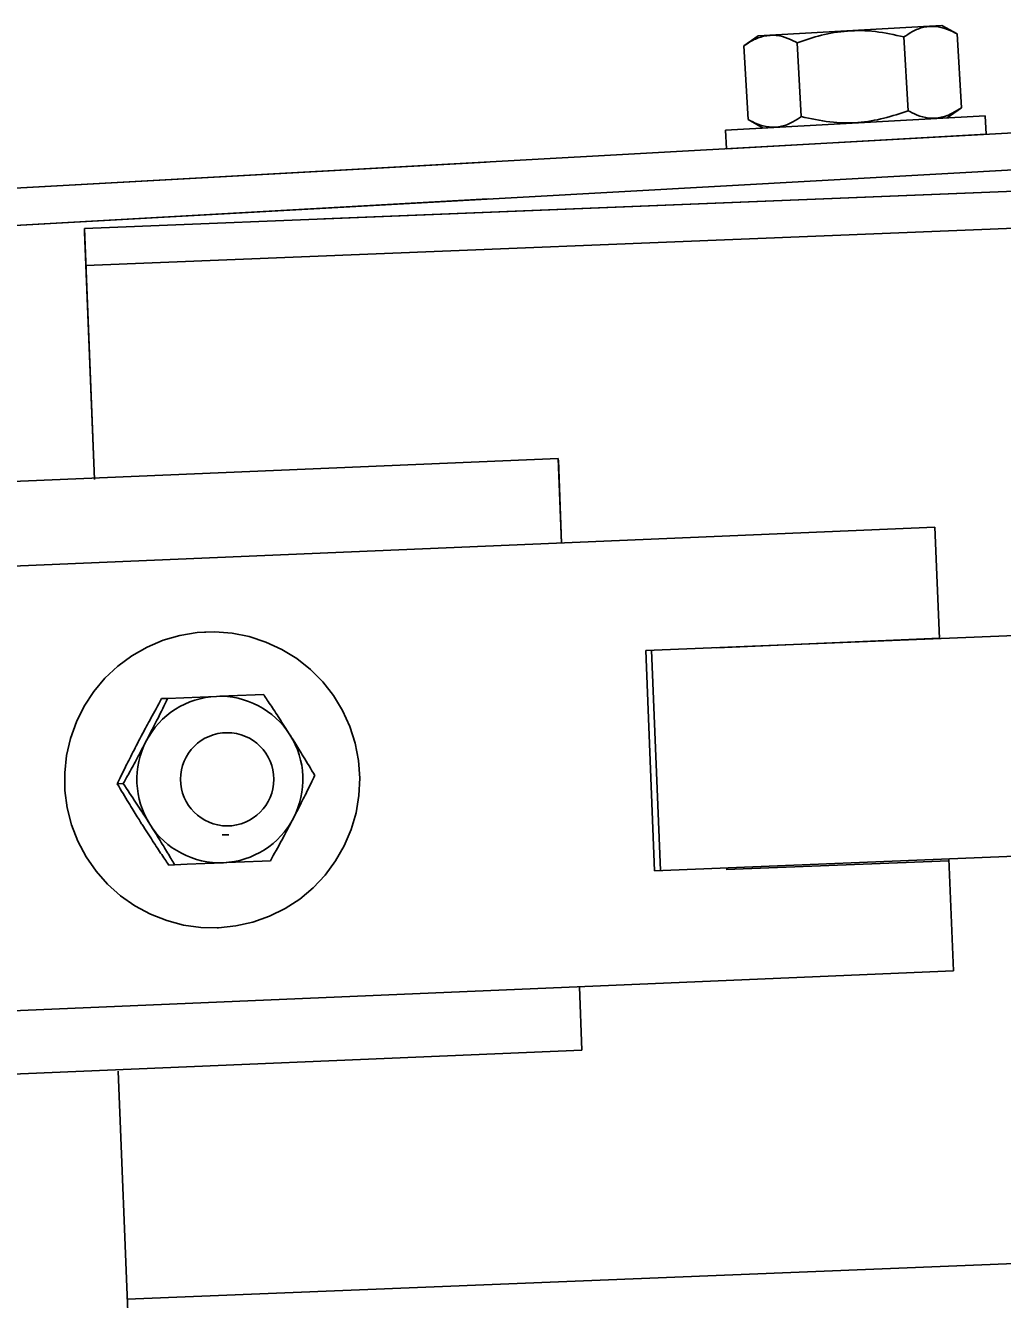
# Model space of a CAD drawing. Extents: x 9538 to 81668, y 7600 to 11751.
# Drawn here: x 25891.51 to 25897.01, y 9745.47 to 9752.64 of the extents above; entities that cross this region are included whole.
import ezdxf

# ---------------------------------------------------------------- set-up
doc = ezdxf.new("R2010")
doc.units = 0
doc.layers.add('dsnStdTable', color=7, linetype='Continuous')

msp = doc.modelspace()

# ---------------------------------------------------------------- linework, layer by layer
at = {"layer": 'dsnStdTable'}
for p, q in [((25895.6385, 9752.5858), (25896.6037, 9752.6395)), ((25895.6385, 9752.5858), (25896.6037, 9752.6395)), ((25896.6037, 9752.6395), (25896.673, 9752.6434)), ((25896.6037, 9752.6395), (25896.673, 9752.6434)), ((25896.7591, 9752.5956), (25896.673, 9752.6434)), ((25896.7591, 9752.5956), (25896.673, 9752.6434)), ((25895.6385, 9752.5858), (25895.5582, 9752.5287)), ((25895.6385, 9752.5858), (25895.5582, 9752.5287)), ((25895.5813, 9752.1136), (25895.5582, 9752.5287)), ((25895.5813, 9752.1136), (25895.5582, 9752.5287)), ((25895.8815, 9752.1303), (25895.8584, 9752.5455)), ((25895.8815, 9752.1303), (25895.8584, 9752.5455)), ((25896.482, 9752.1637), (25896.4589, 9752.5789)), ((25896.482, 9752.1637), (25896.4589, 9752.5789)), ((25896.7822, 9752.1804), (25896.7591, 9752.5956)), ((25896.7822, 9752.1804), (25896.7591, 9752.5956)), ((25896.702, 9752.1234), (25896.7822, 9752.1804)), ((25896.702, 9752.1234), (25896.7822, 9752.1804)), ((25896.9154, 9752.1353), (25895.4541, 9752.0539)), ((25896.9154, 9752.1353), (25895.4541, 9752.0539)), ((25895.6674, 9752.0658), (25895.5813, 9752.1136)), ((25895.6674, 9752.0658), (25895.5813, 9752.1136)), ((25896.9154, 9752.1353), (25896.9212, 9752.0311)), ((25896.9154, 9752.1353), (25896.9212, 9752.0311)), ((25864.344, 9750.2172), (25897.9616, 9752.089)), ((25895.4541, 9752.0539), (25895.4599, 9751.9497)), ((25895.4541, 9752.0539), (25895.4599, 9751.9497)), ((25895.4599, 9751.9497), (25896.9212, 9752.0311)), ((25895.4599, 9751.9497), (25896.9212, 9752.0311)), ((25864.344, 9750.2172), (25894.1067, 9751.8744)), ((25864.3556, 9750.0092), (25897.9732, 9751.881)), ((25891.8457, 9751.5002), (25898.7692, 9751.7771)), ((25893.1933, 9751.5541), (25898.7692, 9751.7771)), ((25864.3556, 9750.0092), (25894.1182, 9751.6664)), ((25891.854, 9751.292), (25898.7775, 9751.569)), ((25891.854, 9751.292), (25898.7775, 9751.569)), ((25891.9023, 9750.0861), (25891.8457, 9751.5002)), ((25891.9023, 9750.0861), (25891.8466, 9751.4789)), ((25870.0914, 9749.1745), (25894.5133, 9750.2047)), ((25894.5324, 9749.7287), (25894.5133, 9750.2047)), ((25894.5324, 9749.7287), (25894.5137, 9750.1963)), ((25896.6329, 9749.8175), (25884.188, 9749.2915)), ((25896.6329, 9749.8175), (25884.188, 9749.2915)), ((25896.6593, 9749.1907), (25896.6329, 9749.8175)), ((25896.6593, 9749.1907), (25896.6329, 9749.8175)), ((25895.006, 9749.1246), (25898.8691, 9749.2791)), ((25895.006, 9749.1246), (25898.8691, 9749.2791)), ((25892.53, 9749.2282), (25892.5236, 9749.2279)), ((25892.53, 9749.2282), (25892.5236, 9749.2279)), ((25895.4059, 9749.1392), (25896.6591, 9749.193)), ((25895.4059, 9749.1392), (25896.6591, 9749.193)), ((25895.0556, 9747.8839), (25895.006, 9749.1246)), ((25895.0556, 9747.8839), (25895.006, 9749.1246)), ((25895.0883, 9747.8852), (25895.0386, 9749.1259)), ((25895.0883, 9747.8852), (25895.0386, 9749.1259)), ((25892.3144, 9748.8542), (25892.2808, 9748.8528)), ((25892.3144, 9748.8542), (25892.2808, 9748.8528)), ((25892.3144, 9748.8542), (25892.5888, 9748.8658)), ((25892.3144, 9748.8542), (25892.5888, 9748.8658)), ((25892.0646, 9748.3745), (25892.031, 9748.3731)), ((25892.0646, 9748.3745), (25892.031, 9748.3731)), ((25892.6217, 9748.0852), (25892.6595, 9748.0868)), ((25892.6217, 9748.0852), (25892.6595, 9748.0868)), ((25892.6217, 9748.0852), (25892.6218, 9748.0852)), ((25892.6217, 9748.0852), (25892.6218, 9748.0852)), ((25898.9187, 9748.0384), (25895.0556, 9747.8839)), ((25898.9187, 9748.0384), (25895.0556, 9747.8839)), ((25896.7116, 9747.9404), (25895.4583, 9747.8903)), ((25896.7116, 9747.9404), (25895.4583, 9747.8903)), ((25896.7383, 9747.3197), (25896.7117, 9747.9502)), ((25896.7383, 9747.3197), (25896.7117, 9747.9502)), ((25892.354, 9747.9175), (25892.3203, 9747.9161)), ((25892.354, 9747.9175), (25892.3203, 9747.9161)), ((25892.5938, 9747.5627), (25892.6003, 9747.563)), ((25892.5938, 9747.5627), (25892.6003, 9747.563)), ((25884.2879, 9746.7935), (25896.7383, 9747.3197)), ((25884.2879, 9746.7935), (25896.7383, 9747.3197)), ((25894.6465, 9746.874), (25894.6323, 9747.2307)), ((25870.2246, 9745.8438), (25894.6465, 9746.874)), ((25892.0355, 9746.7555), (25892.0952, 9745.2635)), ((25892.0355, 9746.7555), (25892.0952, 9745.2635)), ((25899.0103, 9745.7486), (25892.0869, 9745.4717)), ((25899.0103, 9745.7486), (25892.0869, 9745.4717))]:
    msp.add_line(p, q, dxfattribs=at)
for points in [[(25892.6982, 9747.573), (25892.6003, 9747.563), (25892.5019, 9747.5647), (25892.4043, 9747.5781), (25892.3091, 9747.6029), (25892.2174, 9747.6389), (25892.1306, 9747.6855), (25892.05, 9747.742), (25891.9765, 9747.8078), (25891.9113, 9747.8818), (25891.8552, 9747.963), (25891.8092, 9748.0502), (25891.7738, 9748.1424), (25891.7494, 9748.238), (25891.7366, 9748.3359), (25891.7353, 9748.4347), (25891.7457, 9748.5328), (25891.7676, 9748.6291), (25891.8007, 9748.7221), (25891.8445, 9748.8105), (25891.8985, 9748.893), (25891.9618, 9748.9686), (25892.0337, 9749.0361), (25892.1128, 9749.0947), (25892.1985, 9749.1434), (25892.2891, 9749.1817), (25892.3837, 9749.2089), (25892.4809, 9749.2247), (25892.5793, 9749.2288), (25892.6774, 9749.2213), (25892.774, 9749.2021), (25892.8677, 9749.1717), (25892.9571, 9749.1303), (25893.0409, 9749.0786), (25893.1182, 9749.0174), (25893.1876, 9748.9474), (25893.2483, 9748.8697), (25893.2994, 9748.7853), (25893.3402, 9748.6954), (25893.3702, 9748.6014), (25893.3888, 9748.5044), (25893.3959, 9748.4059), (25893.3913, 9748.3073), (25893.3751, 9748.2099), (25893.3475, 9748.1151), (25893.3091, 9748.0243), (25893.26, 9747.9387), (25893.2013, 9747.8595), (25893.1336, 9747.7878), (25893.058, 9747.7246), (25892.9754, 9747.6709), (25892.8871, 9747.6273), (25892.7943, 9747.5945), (25892.6982, 9747.573)], [(25892.6982, 9747.573), (25892.6003, 9747.563), (25892.5019, 9747.5647), (25892.4043, 9747.5781), (25892.3091, 9747.6029), (25892.2174, 9747.6389), (25892.1306, 9747.6855), (25892.05, 9747.742), (25891.9765, 9747.8078), (25891.9113, 9747.8818), (25891.8552, 9747.963), (25891.8092, 9748.0502), (25891.7738, 9748.1424), (25891.7494, 9748.238), (25891.7366, 9748.3359), (25891.7353, 9748.4347), (25891.7457, 9748.5328), (25891.7676, 9748.6291), (25891.8007, 9748.7221), (25891.8445, 9748.8105), (25891.8985, 9748.893), (25891.9618, 9748.9686), (25892.0337, 9749.0361), (25892.1128, 9749.0947), (25892.1985, 9749.1434), (25892.2891, 9749.1817), (25892.3837, 9749.2089), (25892.4809, 9749.2247), (25892.5793, 9749.2288), (25892.6774, 9749.2213), (25892.774, 9749.2021), (25892.8677, 9749.1717), (25892.9571, 9749.1303), (25893.0409, 9749.0786), (25893.1182, 9749.0174), (25893.1876, 9748.9474), (25893.2483, 9748.8697), (25893.2994, 9748.7853), (25893.3402, 9748.6954), (25893.3702, 9748.6014), (25893.3888, 9748.5044), (25893.3959, 9748.4059), (25893.3913, 9748.3073), (25893.3751, 9748.2099), (25893.3475, 9748.1151), (25893.3091, 9748.0243), (25893.26, 9747.9387), (25893.2013, 9747.8595), (25893.1336, 9747.7878), (25893.058, 9747.7246), (25892.9754, 9747.6709), (25892.8871, 9747.6273), (25892.7943, 9747.5945), (25892.6982, 9747.573)], [(25892.5888, 9748.8658), (25892.6074, 9748.8665), (25892.7082, 9748.8708), (25892.8071, 9748.875), (25892.8536, 9748.8769)], [(25892.5888, 9748.8658), (25892.6074, 9748.8665), (25892.7082, 9748.8708), (25892.8071, 9748.875), (25892.8536, 9748.8769)], [(25892.6284, 9747.9291), (25892.6469, 9747.9299), (25892.7477, 9747.9341), (25892.8466, 9747.9383), (25892.8931, 9747.9403)], [(25892.6284, 9747.9291), (25892.6469, 9747.9299), (25892.7477, 9747.9341), (25892.8466, 9747.9383), (25892.8931, 9747.9403)], [(25892.354, 9747.9175), (25892.4249, 9747.9205), (25892.5246, 9747.9247), (25892.6284, 9747.9291)], [(25892.354, 9747.9175), (25892.4249, 9747.9205), (25892.5246, 9747.9247), (25892.6284, 9747.9291)]]:
    msp.add_lwpolyline(points, dxfattribs=at)
msp.add_circle((25892.6497, 9748.3987), 0.2625, dxfattribs=at)
msp.add_circle((25892.6497, 9748.3987), 0.2625, dxfattribs=at)
for centre, radius, start, end in [((25892.6088, 9748.3992), 0.467, 92.44632, 152.5402), ((25892.6088, 9748.3992), 0.467, 92.44632, 152.5402), ((25892.6083, 9748.3992), 0.467, 32.28916, 92.38599), ((25892.6083, 9748.3992), 0.467, 32.28916, 92.38599), ((25892.6112, 9748.3975), 0.4699, 152.49415, 212.33566), ((25892.6112, 9748.3975), 0.4699, 152.49415, 212.33566), ((25892.6057, 9748.3973), 0.4702, 332.5251, 32.32384), ((25892.6057, 9748.3973), 0.4702, 332.5251, 32.32384), ((25892.6083, 9748.3959), 0.4672, 272.46346, 332.52306), ((25892.6083, 9748.3959), 0.4672, 272.46346, 332.52306), ((25892.609, 9748.3957), 0.467, 212.29513, 272.38959), ((25892.609, 9748.3957), 0.467, 212.29513, 272.38959)]:
    msp.add_arc(centre, radius, start, end, dxfattribs=at)
for points in [[(25896.4589, 9752.5789), (25896.4057, 9752.5907), (25896.2978, 9752.6146), (25896.14, 9752.6164), (25895.9918, 9752.5916), (25895.9032, 9752.561), (25895.8584, 9752.5455)], [(25896.4589, 9752.5789), (25896.4057, 9752.5907), (25896.2978, 9752.6146), (25896.14, 9752.6164), (25895.9918, 9752.5916), (25895.9032, 9752.561), (25895.8584, 9752.5455)], [(25896.7591, 9752.5956), (25896.7413, 9752.6048), (25896.7064, 9752.6227), (25896.6435, 9752.6401), (25896.5695, 9752.6378), (25896.506, 9752.6106), (25896.471, 9752.5871), (25896.4589, 9752.5789)], [(25896.7591, 9752.5956), (25896.7413, 9752.6048), (25896.7064, 9752.6227), (25896.6435, 9752.6401), (25896.5695, 9752.6378), (25896.506, 9752.6106), (25896.471, 9752.5871), (25896.4589, 9752.5789)], [(25895.5582, 9752.5287), (25895.5749, 9752.5398), (25895.6076, 9752.5615), (25895.6682, 9752.5858), (25895.742, 9752.5917), (25895.8081, 9752.5718), (25895.8455, 9752.5522), (25895.8585, 9752.5455)], [(25895.5582, 9752.5287), (25895.5749, 9752.5398), (25895.6076, 9752.5615), (25895.6682, 9752.5858), (25895.742, 9752.5917), (25895.8081, 9752.5718), (25895.8455, 9752.5522), (25895.8585, 9752.5455)], [(25896.482, 9752.1637), (25896.495, 9752.1569), (25896.5316, 9752.1378), (25896.5976, 9752.1176), (25896.6713, 9752.123), (25896.7327, 9752.1476), (25896.7654, 9752.1692), (25896.7822, 9752.1804)], [(25896.482, 9752.1637), (25896.495, 9752.1569), (25896.5316, 9752.1378), (25896.5976, 9752.1176), (25896.6713, 9752.123), (25896.7327, 9752.1476), (25896.7654, 9752.1692), (25896.7822, 9752.1804)], [(25895.8816, 9752.1303), (25895.8694, 9752.1221), (25895.8351, 9752.099), (25895.7718, 9752.0716), (25895.698, 9752.0688), (25895.6342, 9752.0864), (25895.5994, 9752.1043), (25895.5814, 9752.1136)], [(25895.8816, 9752.1303), (25895.8694, 9752.1221), (25895.8351, 9752.099), (25895.7718, 9752.0716), (25895.698, 9752.0688), (25895.6342, 9752.0864), (25895.5994, 9752.1043), (25895.5814, 9752.1136)], [(25895.8815, 9752.1303), (25895.9348, 9752.1185), (25896.0426, 9752.0946), (25896.2005, 9752.0928), (25896.3486, 9752.1175), (25896.4372, 9752.1482), (25896.482, 9752.1637)], [(25895.8815, 9752.1303), (25895.9348, 9752.1185), (25896.0426, 9752.0946), (25896.2005, 9752.0928), (25896.3486, 9752.1175), (25896.4372, 9752.1482), (25896.482, 9752.1637)], [(25893.003, 9748.6487), (25892.9827, 9748.6805), (25892.942, 9748.7444), (25892.8916, 9748.8202), (25892.862, 9748.8644), (25892.8536, 9748.8769)], [(25893.003, 9748.6487), (25892.9827, 9748.6805), (25892.942, 9748.7444), (25892.8916, 9748.8202), (25892.862, 9748.8644), (25892.8536, 9748.8769)], [(25892.2808, 9748.8528), (25892.2599, 9748.815), (25892.2164, 9748.7365), (25892.1734, 9748.6563), (25892.1515, 9748.6138), (25892.151, 9748.6127)], [(25892.2808, 9748.8528), (25892.2599, 9748.815), (25892.2164, 9748.7365), (25892.1734, 9748.6563), (25892.1515, 9748.6138), (25892.151, 9748.6127)], [(25892.3144, 9748.8542), (25892.296, 9748.8164), (25892.2575, 9748.7372), (25892.2167, 9748.6577), (25892.195, 9748.6157), (25892.1944, 9748.6145)], [(25892.3144, 9748.8542), (25892.296, 9748.8164), (25892.2575, 9748.7372), (25892.2167, 9748.6577), (25892.195, 9748.6157), (25892.1944, 9748.6145)], [(25892.151, 9748.6127), (25892.1338, 9748.5794), (25892.0995, 9748.513), (25892.0599, 9748.433), (25892.0374, 9748.3863), (25892.031, 9748.3731)], [(25892.151, 9748.6127), (25892.1338, 9748.5794), (25892.0995, 9748.513), (25892.0599, 9748.433), (25892.0374, 9748.3863), (25892.031, 9748.3731)], [(25892.1944, 9748.6145), (25892.1768, 9748.5811), (25892.1415, 9748.5141), (25892.0979, 9748.4342), (25892.072, 9748.3877), (25892.0646, 9748.3745)], [(25892.1944, 9748.6145), (25892.1768, 9748.5811), (25892.1415, 9748.5141), (25892.0979, 9748.4342), (25892.072, 9748.3877), (25892.0646, 9748.3745)], [(25893.1428, 9748.42), (25893.1213, 9748.456), (25893.076, 9748.5316), (25893.0295, 9748.6079), (25893.0037, 9748.6476), (25893.003, 9748.6487)], [(25893.1428, 9748.42), (25893.1213, 9748.456), (25893.076, 9748.5316), (25893.0295, 9748.6079), (25893.0037, 9748.6476), (25893.003, 9748.6487)], [(25892.031, 9748.3731), (25892.0524, 9748.337), (25892.0975, 9748.2613), (25892.145, 9748.1856), (25892.17, 9748.1455), (25892.1707, 9748.1444)], [(25892.031, 9748.3731), (25892.0524, 9748.337), (25892.0975, 9748.2613), (25892.145, 9748.1856), (25892.17, 9748.1455), (25892.1707, 9748.1444)], [(25892.0646, 9748.3745), (25892.0886, 9748.3386), (25892.1384, 9748.264), (25892.1882, 9748.1879), (25892.2135, 9748.1473), (25892.2142, 9748.1462)], [(25892.0646, 9748.3745), (25892.0886, 9748.3386), (25892.1384, 9748.264), (25892.1882, 9748.1879), (25892.2135, 9748.1473), (25892.2142, 9748.1462)], [(25893.0229, 9748.1803), (25893.04, 9748.2136), (25893.0742, 9748.28), (25893.1138, 9748.3601), (25893.1364, 9748.4068), (25893.1428, 9748.42)], [(25893.0229, 9748.1803), (25893.04, 9748.2136), (25893.0742, 9748.28), (25893.1138, 9748.3601), (25893.1364, 9748.4068), (25893.1428, 9748.42)], [(25892.8931, 9747.9403), (25892.914, 9747.978), (25892.9576, 9748.0564), (25892.9996, 9748.1371), (25893.0223, 9748.1792), (25893.0229, 9748.1803)], [(25892.8931, 9747.9403), (25892.914, 9747.978), (25892.9576, 9748.0564), (25892.9996, 9748.1371), (25893.0223, 9748.1792), (25893.0229, 9748.1803)], [(25892.1707, 9748.1444), (25892.191, 9748.1126), (25892.2319, 9748.0487), (25892.2821, 9747.9728), (25892.3118, 9747.9287), (25892.3203, 9747.9161)], [(25892.1707, 9748.1444), (25892.191, 9748.1126), (25892.2319, 9748.0487), (25892.2821, 9747.9728), (25892.3118, 9747.9287), (25892.3203, 9747.9161)], [(25892.2142, 9748.1462), (25892.2341, 9748.1145), (25892.2738, 9748.0512), (25892.3199, 9747.9747), (25892.3464, 9747.9301), (25892.354, 9747.9175)], [(25892.2142, 9748.1462), (25892.2341, 9748.1145), (25892.2738, 9748.0512), (25892.3199, 9747.9747), (25892.3464, 9747.9301), (25892.354, 9747.9175)]]:
    msp.add_open_spline(points, degree=3, dxfattribs=at)

doc.saveas('drawing.dxf')
